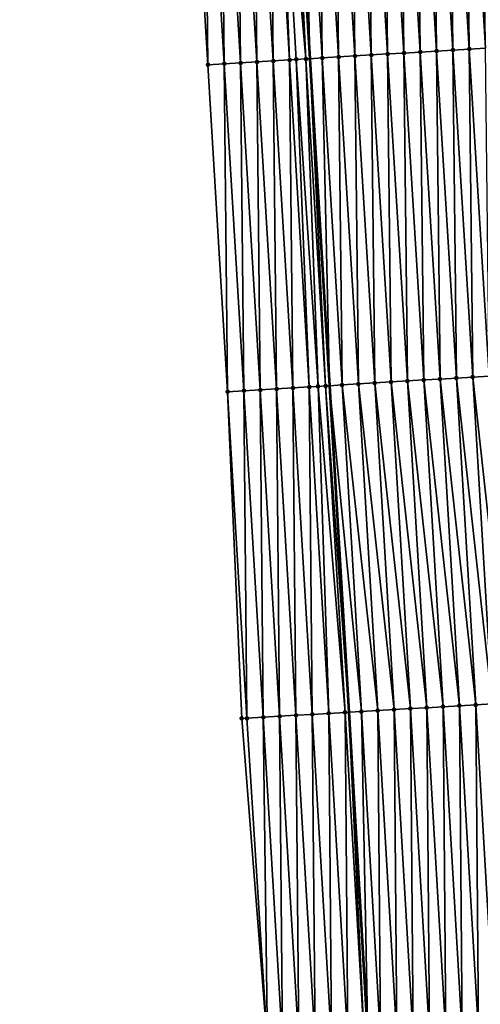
# Model space of a CAD drawing. Header units: feet. Extents: x 2010743 to 2022806, y 818705 to 837694.
# Tile 452 of 531: x 2011372 to 2011400, y 834694 to 834754. Entities that reach past the tile are written whole.
import ezdxf

# ---------------------------------------------------------------- set-up
doc = ezdxf.new("R2010")
doc.units = ezdxf.units.FT
doc.header["$MEASUREMENT"] = 0
doc.layers.add('EP_Travel Lane', color=172, linetype='Continuous', lineweight=53)
doc.layers.add('Road Shots', color=141, linetype='Continuous', lineweight=100)
doc.layers.add('I-77-MM17-21_NB-Surface-Border', color=7, linetype='Continuous')
doc.layers.add('I-77-MM17-21_NB-Surface-TIN', color=7, linetype='Continuous')

msp = doc.modelspace()

# ---------------------------------------------------------------- linework, layer by layer
at = {"layer": 'EP_Travel Lane'}
msp.add_polyline3d([(2011378.111, 834930.729, 310.823), (2011379.473, 834910.778, 310.478), (2011380.806, 834890.876, 310.144), (2011382.128, 834870.923, 309.784), (2011383.45, 834850.97, 309.402), (2011384.718, 834831.071, 309.036), (2011385.963, 834811.113, 308.699), (2011387.208, 834791.155, 308.328), (2011388.428, 834771.221, 307.975), (2011389.637, 834751.261, 307.616), (2011390.845, 834731.301, 307.257), (2011392.027, 834711.365, 306.903), (2011393.197, 834691.403, 306.541), (2011394.367, 834671.44, 306.18), (2011395.525, 834651.492, 305.828)], dxfattribs=at)
at = {"layer": 'I-77-MM17-21_NB-Surface-Border', "color": 3, "linetype": 'Continuous', "lineweight": -3}
msp.add_polyline3d([(2011389.655, 834651.157, 305.649), (2011388.539, 834671.102, 306.005), (2011387.05, 834691.046, 306.347), (2011385.484, 834710.985, 306.705), (2011384.623, 834730.927, 307.073), (2011383.415, 834750.888, 307.417), (2011382.206, 834770.848, 307.764), (2011380.987, 834790.771, 308.127), (2011379.742, 834810.728, 308.507), (2011378.496, 834830.687, 308.847), (2011377.228, 834850.559, 309.211), (2011376.261, 834870.535, 309.597), (2011375.478, 834890.524, 309.974), (2011373.638, 834910.372, 310.299), (2011371.915, 834930.297, 310.642)], dxfattribs=at)
at = {"layer": 'I-77-MM17-21_NB-Surface-TIN', "color": 128, "linetype": 'Continuous', "lineweight": -3}
for points in [[(2011400.384, 834751.909, 307.748), (2011400.174, 834771.93, 308.11), (2011399.175, 834771.869, 308.103)], [(2011390.402, 834751.307, 307.631), (2011390.192, 834771.327, 308), (2011389.193, 834771.267, 307.987)], [(2011391.4, 834751.367, 307.642), (2011391.19, 834771.388, 308.012), (2011390.192, 834771.327, 308)], [(2011390.402, 834751.307, 307.631), (2011391.4, 834751.367, 307.642), (2011390.192, 834771.327, 308)], [(2011392.398, 834751.427, 307.655), (2011392.188, 834771.448, 308.021), (2011391.19, 834771.388, 308.012)], [(2011391.4, 834751.367, 307.642), (2011392.398, 834751.427, 307.655), (2011391.19, 834771.388, 308.012)], [(2011393.397, 834751.488, 307.664), (2011393.186, 834771.508, 308.031), (2011392.188, 834771.448, 308.021)], [(2011392.398, 834751.427, 307.655), (2011393.397, 834751.488, 307.664), (2011392.188, 834771.448, 308.021)], [(2011394.395, 834751.548, 307.673), (2011394.184, 834771.568, 308.041), (2011393.186, 834771.508, 308.031)], [(2011393.397, 834751.488, 307.664), (2011394.395, 834751.548, 307.673), (2011393.186, 834771.508, 308.031)], [(2011395.393, 834751.608, 307.682), (2011395.183, 834771.629, 308.051), (2011394.184, 834771.568, 308.041)], [(2011394.395, 834751.548, 307.673), (2011395.393, 834751.608, 307.682), (2011394.184, 834771.568, 308.041)], [(2011396.391, 834751.668, 307.691), (2011396.181, 834771.689, 308.06), (2011395.183, 834771.629, 308.051)], [(2011395.393, 834751.608, 307.682), (2011396.391, 834751.668, 307.691), (2011395.183, 834771.629, 308.051)], [(2011397.389, 834751.729, 307.701), (2011397.179, 834771.749, 308.071), (2011396.181, 834771.689, 308.06)], [(2011396.391, 834751.668, 307.691), (2011397.389, 834751.729, 307.701), (2011396.181, 834771.689, 308.06)], [(2011398.387, 834751.789, 307.713), (2011398.177, 834771.809, 308.086), (2011397.179, 834771.749, 308.071)], [(2011397.389, 834751.729, 307.701), (2011398.387, 834751.789, 307.713), (2011397.179, 834771.749, 308.071)], [(2011399.386, 834751.849, 307.727), (2011399.175, 834771.869, 308.103), (2011398.177, 834771.809, 308.086)], [(2011398.387, 834751.789, 307.713), (2011399.386, 834751.849, 307.727), (2011398.177, 834771.809, 308.086)], [(2011399.386, 834751.849, 307.727), (2011400.384, 834751.909, 307.748), (2011399.175, 834771.869, 308.103)], [(2011383.415, 834750.888, 307.417), (2011383.204, 834770.908, 307.803), (2011382.206, 834770.848, 307.764)], [(2011384.413, 834750.948, 307.451), (2011384.202, 834770.968, 307.84), (2011383.204, 834770.908, 307.803)], [(2011384.413, 834750.948, 307.451), (2011383.204, 834770.908, 307.803), (2011383.415, 834750.888, 307.417)], [(2011385.411, 834751.007, 307.484), (2011385.201, 834771.027, 307.88), (2011384.202, 834770.968, 307.84)], [(2011384.413, 834750.948, 307.451), (2011385.411, 834751.007, 307.484), (2011384.202, 834770.968, 307.84)], [(2011386.409, 834751.067, 307.521), (2011386.199, 834771.087, 307.904), (2011385.201, 834771.027, 307.88)], [(2011385.411, 834751.007, 307.484), (2011386.409, 834751.067, 307.521), (2011385.201, 834771.027, 307.88)], [(2011387.407, 834751.127, 307.545), (2011387.197, 834771.147, 307.942), (2011386.199, 834771.087, 307.904)], [(2011386.409, 834751.067, 307.521), (2011387.407, 834751.127, 307.545), (2011386.199, 834771.087, 307.904)], [(2011388.406, 834751.187, 307.578), (2011387.656, 834771.174, 307.974), (2011387.197, 834771.147, 307.942)], [(2011387.407, 834751.127, 307.545), (2011388.406, 834751.187, 307.578), (2011387.197, 834771.147, 307.942)], [(2011389.404, 834751.247, 307.612), (2011388.195, 834771.207, 307.972), (2011387.656, 834771.174, 307.974)], [(2011388.406, 834751.187, 307.578), (2011388.82, 834751.212, 307.602), (2011387.656, 834771.174, 307.974)], [(2011388.82, 834751.212, 307.602), (2011389.404, 834751.247, 307.612), (2011387.656, 834771.174, 307.974)], [(2011389.404, 834751.247, 307.612), (2011388.428, 834771.221, 307.975), (2011388.195, 834771.207, 307.972)], [(2011389.193, 834771.267, 307.987), (2011388.428, 834771.221, 307.975), (2011389.637, 834751.261, 307.616)], [(2011389.404, 834751.247, 307.612), (2011389.637, 834751.261, 307.616), (2011388.428, 834771.221, 307.975)], [(2011390.402, 834751.307, 307.631), (2011389.193, 834771.267, 307.987), (2011389.637, 834751.261, 307.616)], [(2011393.607, 834731.467, 307.295), (2011393.397, 834751.488, 307.664), (2011392.398, 834751.427, 307.655)], [(2011394.605, 834731.527, 307.305), (2011394.395, 834751.548, 307.673), (2011393.397, 834751.488, 307.664)], [(2011393.607, 834731.467, 307.295), (2011394.605, 834731.527, 307.305), (2011393.397, 834751.488, 307.664)], [(2011395.603, 834731.588, 307.314), (2011395.393, 834751.608, 307.682), (2011394.395, 834751.548, 307.673)], [(2011394.605, 834731.527, 307.305), (2011395.603, 834731.588, 307.314), (2011394.395, 834751.548, 307.673)], [(2011396.601, 834731.648, 307.324), (2011396.391, 834751.668, 307.691), (2011395.393, 834751.608, 307.682)], [(2011395.603, 834731.588, 307.314), (2011396.601, 834731.648, 307.324), (2011395.393, 834751.608, 307.682)], [(2011397.6, 834731.708, 307.333), (2011397.389, 834751.729, 307.701), (2011396.391, 834751.668, 307.691)], [(2011396.601, 834731.648, 307.324), (2011397.6, 834731.708, 307.333), (2011396.391, 834751.668, 307.691)], [(2011398.598, 834731.768, 307.344), (2011398.387, 834751.789, 307.713), (2011397.389, 834751.729, 307.701)], [(2011397.6, 834731.708, 307.333), (2011398.598, 834731.768, 307.344), (2011397.389, 834751.729, 307.701)], [(2011399.596, 834731.829, 307.355), (2011399.386, 834751.849, 307.727), (2011398.387, 834751.789, 307.713)], [(2011398.598, 834731.768, 307.344), (2011399.596, 834731.829, 307.355), (2011398.387, 834751.789, 307.713)], [(2011400.594, 834731.889, 307.37), (2011400.384, 834751.909, 307.748), (2011399.386, 834751.849, 307.727)], [(2011399.596, 834731.829, 307.355), (2011400.594, 834731.889, 307.37), (2011399.386, 834751.849, 307.727)], [(2011384.623, 834730.927, 307.073), (2011384.413, 834750.948, 307.451), (2011383.415, 834750.888, 307.417)], [(2011385.621, 834730.987, 307.106), (2011385.411, 834751.007, 307.484), (2011384.413, 834750.948, 307.451)], [(2011385.621, 834730.987, 307.106), (2011384.413, 834750.948, 307.451), (2011384.623, 834730.927, 307.073)], [(2011386.62, 834731.047, 307.135), (2011386.409, 834751.067, 307.521), (2011385.411, 834751.007, 307.484)], [(2011385.621, 834730.987, 307.106), (2011386.62, 834731.047, 307.135), (2011385.411, 834751.007, 307.484)], [(2011387.618, 834731.107, 307.172), (2011387.407, 834751.127, 307.545), (2011386.409, 834751.067, 307.521)], [(2011386.62, 834731.047, 307.135), (2011387.618, 834731.107, 307.172), (2011386.409, 834751.067, 307.521)], [(2011388.616, 834731.167, 307.199), (2011388.406, 834751.187, 307.578), (2011387.407, 834751.127, 307.545)], [(2011387.618, 834731.107, 307.172), (2011388.616, 834731.167, 307.199), (2011387.407, 834751.127, 307.545)], [(2011389.614, 834731.227, 307.231), (2011388.82, 834751.212, 307.602), (2011388.406, 834751.187, 307.578)], [(2011388.616, 834731.167, 307.199), (2011389.614, 834731.227, 307.231), (2011388.406, 834751.187, 307.578)], [(2011390.147, 834731.258, 307.253), (2011389.404, 834751.247, 307.612), (2011388.82, 834751.212, 307.602)], [(2011389.614, 834731.227, 307.231), (2011390.147, 834731.258, 307.253), (2011388.82, 834751.212, 307.602)], [(2011390.612, 834731.287, 307.253), (2011389.637, 834751.261, 307.616), (2011389.404, 834751.247, 307.612)], [(2011390.147, 834731.258, 307.253), (2011390.612, 834731.287, 307.253), (2011389.404, 834751.247, 307.612)], [(2011390.402, 834751.307, 307.631), (2011389.637, 834751.261, 307.616), (2011390.845, 834731.301, 307.257)], [(2011390.612, 834731.287, 307.253), (2011390.845, 834731.301, 307.257), (2011389.637, 834751.261, 307.616)], [(2011391.611, 834731.347, 307.271), (2011391.4, 834751.367, 307.642), (2011390.402, 834751.307, 307.631)], [(2011391.611, 834731.347, 307.271), (2011390.402, 834751.307, 307.631), (2011390.845, 834731.301, 307.257)], [(2011392.609, 834731.407, 307.284), (2011392.398, 834751.427, 307.655), (2011391.4, 834751.367, 307.642)], [(2011391.611, 834731.347, 307.271), (2011392.609, 834731.407, 307.284), (2011391.4, 834751.367, 307.642)], [(2011392.609, 834731.407, 307.284), (2011393.607, 834731.467, 307.295), (2011392.398, 834751.427, 307.655)], [(2011397.784, 834711.702, 306.967), (2011396.601, 834731.648, 307.324), (2011395.603, 834731.588, 307.314)], [(2011398.782, 834711.76, 306.976), (2011397.6, 834731.708, 307.333), (2011396.601, 834731.648, 307.324)], [(2011397.784, 834711.702, 306.967), (2011398.782, 834711.76, 306.976), (2011396.601, 834731.648, 307.324)], [(2011399.78, 834711.818, 306.988), (2011398.598, 834731.768, 307.344), (2011397.6, 834731.708, 307.333)], [(2011398.782, 834711.76, 306.976), (2011399.78, 834711.818, 306.988), (2011397.6, 834731.708, 307.333)], [(2011400.779, 834711.877, 307.001), (2011399.596, 834731.829, 307.355), (2011398.598, 834731.768, 307.344)], [(2011399.78, 834711.818, 306.988), (2011400.779, 834711.877, 307.001), (2011398.598, 834731.768, 307.344)], [(2011401.777, 834711.935, 307.016), (2011400.594, 834731.889, 307.37), (2011399.596, 834731.829, 307.355)], [(2011400.779, 834711.877, 307.001), (2011401.777, 834711.935, 307.016), (2011399.596, 834731.829, 307.355)], [(2011386.802, 834711.062, 306.749), (2011386.62, 834731.047, 307.135), (2011385.621, 834730.987, 307.106)], [(2011387.801, 834711.12, 306.779), (2011387.618, 834731.107, 307.172), (2011386.62, 834731.047, 307.135)], [(2011386.802, 834711.062, 306.749), (2011387.801, 834711.12, 306.779), (2011386.62, 834731.047, 307.135)], [(2011388.799, 834711.178, 306.818), (2011388.616, 834731.167, 307.199), (2011387.618, 834731.107, 307.172)], [(2011387.801, 834711.12, 306.779), (2011388.799, 834711.178, 306.818), (2011387.618, 834731.107, 307.172)], [(2011389.797, 834711.236, 306.85), (2011389.614, 834731.227, 307.231), (2011388.616, 834731.167, 307.199)], [(2011388.799, 834711.178, 306.818), (2011389.797, 834711.236, 306.85), (2011388.616, 834731.167, 307.199)], [(2011390.796, 834711.294, 306.878), (2011390.147, 834731.258, 307.253), (2011389.614, 834731.227, 307.231)], [(2011389.797, 834711.236, 306.85), (2011390.796, 834711.294, 306.878), (2011389.614, 834731.227, 307.231)], [(2011391.794, 834711.352, 306.9), (2011390.612, 834731.287, 307.253), (2011390.147, 834731.258, 307.253)], [(2011390.796, 834711.294, 306.878), (2011391.794, 834711.352, 306.9), (2011390.147, 834731.258, 307.253)], [(2011390.612, 834731.287, 307.253), (2011392.027, 834711.365, 306.903), (2011390.845, 834731.301, 307.257)], [(2011391.794, 834711.352, 306.9), (2011392.027, 834711.365, 306.903), (2011390.612, 834731.287, 307.253)], [(2011392.792, 834711.41, 306.912), (2011391.611, 834731.347, 307.271), (2011390.845, 834731.301, 307.257)], [(2011392.792, 834711.41, 306.912), (2011390.845, 834731.301, 307.257), (2011392.027, 834711.365, 306.903)], [(2011393.791, 834711.468, 306.924), (2011392.609, 834731.407, 307.284), (2011391.611, 834731.347, 307.271)], [(2011392.792, 834711.41, 306.912), (2011393.791, 834711.468, 306.924), (2011391.611, 834731.347, 307.271)], [(2011394.789, 834711.527, 306.936), (2011393.607, 834731.467, 307.295), (2011392.609, 834731.407, 307.284)], [(2011393.791, 834711.468, 306.924), (2011394.789, 834711.527, 306.936), (2011392.609, 834731.407, 307.284)], [(2011395.787, 834711.585, 306.947), (2011394.605, 834731.527, 307.305), (2011393.607, 834731.467, 307.295)], [(2011394.789, 834711.527, 306.936), (2011395.787, 834711.585, 306.947), (2011393.607, 834731.467, 307.295)], [(2011396.786, 834711.643, 306.957), (2011395.603, 834731.588, 307.314), (2011394.605, 834731.527, 307.305)], [(2011395.787, 834711.585, 306.947), (2011396.786, 834711.643, 306.957), (2011394.605, 834731.527, 307.305)], [(2011396.786, 834711.643, 306.957), (2011397.784, 834711.702, 306.967), (2011395.603, 834731.588, 307.314)], [(2011385.804, 834711.004, 306.716), (2011385.621, 834730.987, 307.106), (2011384.623, 834730.927, 307.073)], [(2011385.804, 834711.004, 306.716), (2011384.623, 834730.927, 307.073), (2011385.484, 834710.985, 306.705)], [(2011385.804, 834711.004, 306.716), (2011386.802, 834711.062, 306.749), (2011385.621, 834730.987, 307.106)], [(2011399.952, 834691.797, 306.612), (2011399.78, 834711.818, 306.988), (2011398.782, 834711.76, 306.976)], [(2011400.95, 834691.856, 306.623), (2011400.779, 834711.877, 307.001), (2011399.78, 834711.818, 306.988)], [(2011399.952, 834691.797, 306.612), (2011400.95, 834691.856, 306.623), (2011399.78, 834711.818, 306.988)], [(2011389.969, 834691.215, 306.451), (2011389.797, 834711.236, 306.85), (2011388.799, 834711.178, 306.818)], [(2011390.967, 834691.273, 306.48), (2011390.796, 834711.294, 306.878), (2011389.797, 834711.236, 306.85)], [(2011389.969, 834691.215, 306.451), (2011390.967, 834691.273, 306.48), (2011389.797, 834711.236, 306.85)], [(2011391.966, 834691.331, 306.515), (2011391.794, 834711.352, 306.9), (2011390.796, 834711.294, 306.878)], [(2011390.967, 834691.273, 306.48), (2011391.966, 834691.331, 306.515), (2011390.796, 834711.294, 306.878)], [(2011392.964, 834691.389, 306.537), (2011392.027, 834711.365, 306.903), (2011391.794, 834711.352, 306.9)], [(2011391.966, 834691.331, 306.515), (2011392.964, 834691.389, 306.537), (2011391.794, 834711.352, 306.9)], [(2011392.792, 834711.41, 306.912), (2011392.027, 834711.365, 306.903), (2011393.197, 834691.403, 306.541)], [(2011392.964, 834691.389, 306.537), (2011393.197, 834691.403, 306.541), (2011392.027, 834711.365, 306.903)], [(2011393.962, 834691.447, 306.554), (2011393.791, 834711.468, 306.924), (2011392.792, 834711.41, 306.912)], [(2011393.962, 834691.447, 306.554), (2011392.792, 834711.41, 306.912), (2011393.197, 834691.403, 306.541)], [(2011394.961, 834691.506, 306.569), (2011394.789, 834711.527, 306.936), (2011393.791, 834711.468, 306.924)], [(2011393.962, 834691.447, 306.554), (2011394.961, 834691.506, 306.569), (2011393.791, 834711.468, 306.924)], [(2011395.959, 834691.564, 306.579), (2011395.787, 834711.585, 306.947), (2011394.789, 834711.527, 306.936)], [(2011394.961, 834691.506, 306.569), (2011395.959, 834691.564, 306.579), (2011394.789, 834711.527, 306.936)], [(2011396.957, 834691.622, 306.587), (2011396.786, 834711.643, 306.957), (2011395.787, 834711.585, 306.947)], [(2011395.959, 834691.564, 306.579), (2011396.957, 834691.622, 306.587), (2011395.787, 834711.585, 306.947)], [(2011397.956, 834691.681, 306.596), (2011397.784, 834711.702, 306.967), (2011396.786, 834711.643, 306.957)], [(2011396.957, 834691.622, 306.587), (2011397.956, 834691.681, 306.596), (2011396.786, 834711.643, 306.957)], [(2011398.954, 834691.739, 306.604), (2011398.782, 834711.76, 306.976), (2011397.784, 834711.702, 306.967)], [(2011397.956, 834691.681, 306.596), (2011398.954, 834691.739, 306.604), (2011397.784, 834711.702, 306.967)], [(2011398.954, 834691.739, 306.604), (2011399.952, 834691.797, 306.612), (2011398.782, 834711.76, 306.976)], [(2011387.05, 834691.046, 306.347), (2011385.804, 834711.004, 306.716), (2011385.484, 834710.985, 306.705)], [(2011387.05, 834691.046, 306.347), (2011386.802, 834711.062, 306.749), (2011385.804, 834711.004, 306.716)], [(2011387.972, 834691.099, 306.379), (2011387.801, 834711.12, 306.779), (2011386.802, 834711.062, 306.749)], [(2011387.05, 834691.046, 306.347), (2011387.972, 834691.099, 306.379), (2011386.802, 834711.062, 306.749)], [(2011388.971, 834691.157, 306.414), (2011388.799, 834711.178, 306.818), (2011387.801, 834711.12, 306.779)], [(2011387.972, 834691.099, 306.379), (2011388.971, 834691.157, 306.414), (2011387.801, 834711.12, 306.779)], [(2011388.971, 834691.157, 306.414), (2011389.969, 834691.215, 306.451), (2011388.799, 834711.178, 306.818)]]:
    msp.add_3dface(points, dxfattribs=at)
at = {"layer": 'Road Shots', "lineweight": 100}
for p in [(2011393.397, 834751.488, 307.664), (2011394.395, 834751.548, 307.673), (2011395.393, 834751.608, 307.682), (2011396.391, 834751.668, 307.691), (2011397.389, 834751.729, 307.701), (2011398.387, 834751.789, 307.713), (2011399.386, 834751.849, 307.727), (2011383.415, 834750.888, 307.417), (2011384.413, 834750.948, 307.451), (2011385.411, 834751.007, 307.484), (2011386.409, 834751.067, 307.521), (2011387.407, 834751.127, 307.545), (2011388.406, 834751.187, 307.578), (2011388.82, 834751.212, 307.602), (2011389.404, 834751.247, 307.612), (2011390.402, 834751.307, 307.631), (2011391.4, 834751.367, 307.642), (2011392.398, 834751.427, 307.655), (2011396.601, 834731.648, 307.324), (2011397.6, 834731.708, 307.333), (2011398.598, 834731.768, 307.344), (2011399.596, 834731.829, 307.355), (2011386.62, 834731.047, 307.135), (2011387.618, 834731.107, 307.172), (2011388.616, 834731.167, 307.199), (2011389.614, 834731.227, 307.231), (2011390.147, 834731.258, 307.253), (2011390.612, 834731.287, 307.253), (2011391.611, 834731.347, 307.271), (2011392.609, 834731.407, 307.284), (2011393.607, 834731.467, 307.295), (2011394.605, 834731.527, 307.305), (2011395.603, 834731.588, 307.314), (2011384.623, 834730.927, 307.073), (2011385.621, 834730.987, 307.106), (2011399.78, 834711.818, 306.988), (2011389.797, 834711.236, 306.85), (2011390.796, 834711.294, 306.878), (2011391.794, 834711.352, 306.9), (2011392.792, 834711.41, 306.912), (2011393.791, 834711.468, 306.924), (2011394.789, 834711.527, 306.936), (2011395.787, 834711.585, 306.947), (2011396.786, 834711.643, 306.957), (2011397.784, 834711.702, 306.967), (2011398.782, 834711.76, 306.976), (2011385.484, 834710.985, 306.705), (2011385.804, 834711.004, 306.716), (2011386.802, 834711.062, 306.749), (2011387.801, 834711.12, 306.779), (2011388.799, 834711.178, 306.818)]:
    msp.add_point(p, dxfattribs=at)

doc.saveas('drawing.dxf')
